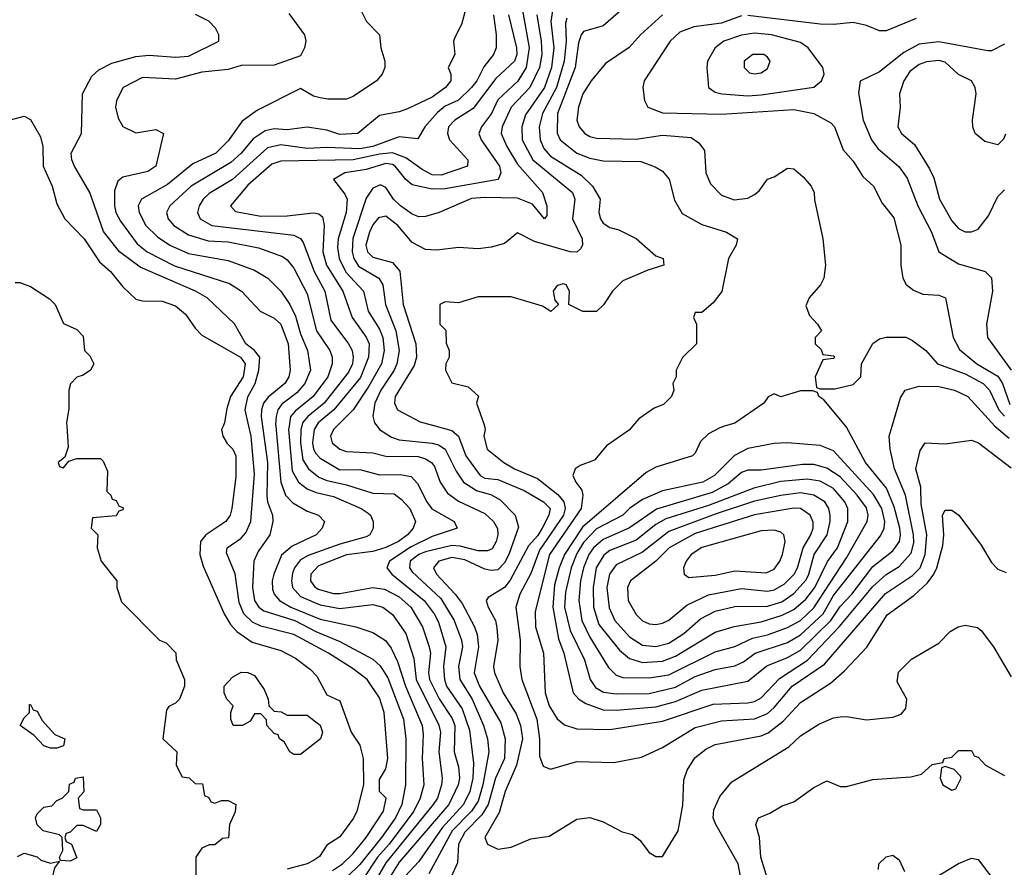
# Model space of a CAD drawing. Header units: inches. Extents: x 1793389 to 1900389, y 320802 to 470796.
# Tile 332 of 656: x 1842197 to 1845189, y 408659 to 411236. Entities that reach past the tile are written whole.
import ezdxf

# ---------------------------------------------------------------- set-up
doc = ezdxf.new("R2010")
doc.units = ezdxf.units.IN
doc.header["$MEASUREMENT"] = 0
doc.layers.add('B8440', color=7, linetype='Continuous')
doc.layers.add('B8441', color=7, linetype='Continuous')

msp = doc.modelspace()

# ---------------------------------------------------------------- linework, layer by layer
at = {"layer": 'B8440', "color": 2}
for points, elevation in [([(1842339.5, 410000), (1842343.6, 409936.4), (1842334, 409906), (1842314, 409890), (1842318, 409878), (1842330, 409874), (1842346, 409894), (1842370, 409902), (1842442, 409902), (1842450, 409894), (1842463.6, 409863.6), (1842462, 409802), (1842474, 409790), (1842478, 409778), (1842490, 409774), (1842498, 409758), (1842511.6, 409751.6), (1842510, 409746), (1842498, 409742), (1842490, 409728), (1842418, 409722), (1842414, 409690), (1842434, 409670), (1842432, 409630), (1842444.7, 409590), (1842492, 409530), (1842492, 409510), (1842506.4, 409466.4), (1842622, 409350), (1842642, 409342), (1842671.6, 409311.6), (1842672, 409290), (1842698, 409230), (1842698, 409210), (1842682, 409170), (1842670, 409158), (1842650, 409148), (1842642.8, 409137.2), (1842632, 409050), (1842674, 409010), (1842672, 408970), (1842690, 408934), (1842711.6, 408931.6), (1842730, 408914), (1842752.7, 408912.7), (1842758, 408878), (1842772, 408872), (1842778, 408858), (1842790, 408854), (1842810, 408862), (1842830, 408862), (1842854, 408850), (1842851.6, 408828.4), (1842834, 408790), (1842831.1, 408748.9), (1842812.7, 408747.3), (1842790, 408728), (1842772.7, 408727.3), (1842750, 408718), (1842732, 408690), (1842732, 408630)], 222), ([(1842814.9, 410000), (1842810.4, 409990), (1842814, 409970), (1842827.3, 409947.3), (1842844.4, 409930), (1842853.1, 409910), (1842853.5, 409846.5), (1842841.3, 409750), (1842836.4, 409730), (1842823, 409710), (1842762, 409670), (1842746.4, 409650), (1842744.4, 409610), (1842754.4, 409574.4), (1842818.4, 409430), (1842837.5, 409397.5), (1842856.5, 409376.5), (1842903.7, 409343.7), (1842990, 409318.7), (1843035.1, 409295.1), (1843080.6, 409260.6), (1843099.9, 409239.9), (1843130, 409183.8), (1843170, 409164.9), (1843203.8, 409070), (1843230.3, 409030.3), (1843240.3, 408990), (1843241.5, 408910), (1843221.1, 408830), (1843211.1, 408808.9), (1843170, 408751.8), (1843130, 408727), (1843107.4, 408692.6), (1843090, 408679.6), (1843070, 408669.7), (1843010, 408653.3)], 226), ([(1843147.7, 408650), (1843177.6, 408670), (1843210, 408701.1), (1843250.2, 408750), (1843302, 408830), (1843310.3, 408870), (1843290.7, 408890), (1843290, 408926), (1843310, 408959), (1843315.3, 408990), (1843304.9, 409130), (1843290, 409174), (1843252.4, 409230), (1843210, 409263.1), (1843134.9, 409310), (1843030, 409367.4), (1842930, 409392.6), (1842904.3, 409404.3), (1842878.3, 409430), (1842864.2, 409464.2), (1842851.3, 409551.3), (1842824.9, 409615.1), (1842826.8, 409630), (1842870, 409659.5), (1842884.2, 409675.8), (1842899.5, 409710), (1842910, 409854), (1842900.2, 409970), (1842893.2, 410000)], 230), ([(1842934.5, 410000), (1842950.2, 409890), (1842948.2, 409788.2), (1842950.3, 409770), (1842964.9, 409730), (1842966.4, 409710), (1842957.1, 409670), (1842921.1, 409618.9), (1842908.7, 409590), (1842904, 409510), (1842910.2, 409470.2), (1842923.1, 409450), (1842938.9, 409438.9), (1843032.7, 409410), (1843096.4, 409376.4), (1843170, 409345.7), (1843270, 409292.4), (1843292.1, 409272.1), (1843315.3, 409235.3), (1843362.7, 409110), (1843370.3, 409050), (1843368.9, 408910), (1843358.5, 408850), (1843338.6, 408810), (1843296.5, 408750), (1843230, 408668.3), (1843190.8, 408629.2)], 234), ([(1842974.9, 410000), (1842990.2, 409830.2), (1843004.9, 409790), (1843027, 409767), (1843070, 409741.6), (1843104.7, 409730), (1843122.8, 409710), (1843116, 409690), (1843097.3, 409670), (1843024.9, 409635.1), (1842992.4, 409607.6), (1842968.7, 409550), (1842963.7, 409530), (1842965.1, 409505.1), (1842970.4, 409490), (1842986.4, 409470), (1843020.5, 409450), (1843110, 409413.6), (1843218, 409390), (1843270, 409373), (1843308.9, 409348.9), (1843325.5, 409325.5), (1843344.5, 409284.5), (1843369.2, 409210), (1843419.6, 409090), (1843423.4, 409063.4), (1843419.6, 408990), (1843424.6, 408910), (1843414.3, 408870), (1843394.9, 408830), (1843319.7, 408730), (1843284.2, 408690), (1843238.4, 408621.6)], 238), ([(1843015.6, 410000), (1843014, 409990), (1843024.7, 409864.7), (1843043.7, 409830), (1843070.2, 409810.2), (1843098.2, 409798.2), (1843150, 409786), (1843234.8, 409750), (1843255.6, 409735.6), (1843262.8, 409730), (1843270.6, 409710.6), (1843270.6, 409690.6), (1843260.7, 409670), (1843250, 409663.6), (1843170, 409642), (1843073.4, 409606.6), (1843050, 409594), (1843031.6, 409570), (1843026.3, 409553.7), (1843022.7, 409530), (1843026.3, 409510), (1843050, 409482.3), (1843110, 409456.9), (1843170, 409446.5), (1843270, 409458), (1843300.7, 409450), (1843330, 409428), (1843370.2, 409370.2), (1843394.3, 409294.3), (1843401.2, 409230), (1843471, 409091), (1843475.8, 409070), (1843470.2, 409010), (1843480.9, 408930), (1843479, 408910), (1843466.7, 408870), (1843453.6, 408850), (1843310, 408673.5), (1843270, 408604.7)], 242), ([(1843053.8, 410000), (1843051.1, 409990), (1843050.2, 409950), (1843057.5, 409897.5), (1843074.4, 409870), (1843105.4, 409845.4), (1843130, 409834.9), (1843190, 409821.8), (1843270, 409796.9), (1843334.7, 409794.7), (1843357.6, 409777.6), (1843382.4, 409750), (1843399.5, 409710), (1843392.4, 409690), (1843375.8, 409670), (1843348, 409650), (1843310, 409631), (1843270, 409619.3), (1843190, 409608.7), (1843104.8, 409575.2), (1843081.3, 409550), (1843080.3, 409530), (1843092.5, 409512.5), (1843104.3, 409504.3), (1843150, 409491.3), (1843170, 409491.4), (1843270, 409510.3), (1843305.1, 409505.1), (1843350, 409481.7), (1843385.7, 409450), (1843420.9, 409390), (1843441.7, 409330), (1843444.9, 409310), (1843439.1, 409250), (1843442.4, 409230), (1843471.6, 409171.6), (1843511.6, 409111.6), (1843519.1, 409090), (1843517.4, 409010), (1843530, 408964.7), (1843533.4, 408930), (1843529, 408910), (1843500.8, 408850), (1843350, 408675.1), (1843309.2, 408610)], 246), ([(1843097.5, 410000), (1843091.4, 409990), (1843086.2, 409950), (1843089.2, 409930), (1843096.9, 409916.9), (1843110, 409902.6), (1843170, 409867.1), (1843230, 409868.8), (1843290, 409851.8), (1843353.1, 409853.1), (1843387, 409847), (1843405.8, 409825.8), (1843433.7, 409770), (1843449.2, 409749.2), (1843517.3, 409710), (1843526, 409690), (1843450, 409665.3), (1843386.2, 409633.8), (1843320.4, 409590), (1843312.7, 409570), (1843328.2, 409550), (1843426, 409470), (1843456.9, 409430), (1843470, 409404), (1843491.5, 409330), (1843484.7, 409270), (1843487.9, 409230), (1843493.8, 409210), (1843541.4, 409141.4), (1843563.8, 409076.2), (1843575.5, 408975.5), (1843573.7, 408930), (1843565.2, 408890), (1843546, 408850), (1843480.9, 408779.1), (1843410, 408676.9), (1843368, 408632)], 250), ([(1843160.4, 410000), (1843150.4, 409990), (1843141.3, 409970), (1843146.4, 409950), (1843170, 409930.4), (1843190, 409923.1), (1843270, 409919.5), (1843310, 409908.9), (1843407.7, 409907.7), (1843430, 409901.1), (1843448, 409890), (1843457.4, 409877.4), (1843474.4, 409830), (1843496.9, 409796.9), (1843530, 409772.2), (1843610, 409734.4), (1843636.4, 409710), (1843648.7, 409688.7), (1843650.3, 409670), (1843645.3, 409650), (1843632.3, 409627.7), (1843618.7, 409621.3), (1843590, 409621), (1843535.6, 409635.6), (1843510, 409637.7), (1843430, 409618), (1843410, 409609.8), (1843383.1, 409590), (1843381.1, 409570), (1843390, 409557.1), (1843476.6, 409476.6), (1843517.3, 409410), (1843539.6, 409350), (1843542.3, 409330), (1843530.2, 409270), (1843534.9, 409230), (1843571.4, 409170), (1843606.5, 409090), (1843618.3, 409050), (1843622.3, 409010), (1843604.6, 408910), (1843590, 408860.5), (1843570.2, 408830), (1843511.1, 408770), (1843440.7, 408639.3)], 254), ([(1843283, 410000), (1843290.6, 409990), (1843326.8, 409966.8), (1843350, 409958.9), (1843450, 409949), (1843470, 409943.1), (1843490, 409930.4), (1843523.1, 409863.1), (1843545.3, 409830), (1843585.1, 409805.1), (1843631.1, 409791.1), (1843656.5, 409776.5), (1843703, 409730), (1843713, 409693), (1843683.6, 409610), (1843670, 409585.1), (1843650, 409563.5), (1843630, 409561.1), (1843610, 409565.7), (1843550, 409593.6), (1843510, 409600.9), (1843470.7, 409590), (1843454.4, 409570), (1843463.7, 409550), (1843520.3, 409490), (1843541.3, 409461.3), (1843578.7, 409390), (1843586.9, 409366.9), (1843591.6, 409330), (1843578.3, 409250), (1843594.6, 409210), (1843658.6, 409098.6), (1843671.7, 409050), (1843670.2, 408990), (1843643.2, 408930), (1843620.6, 408850), (1843601.2, 408818.8), (1843550, 408766), (1843530.2, 408730), (1843527.1, 408672.9), (1843508.2, 408630)], 258), ([(1843462.7, 410000), (1843510, 409987), (1843530.2, 409970.2), (1843553.1, 409910), (1843596.3, 409850), (1843610, 409842.6), (1843650, 409838.3), (1843730, 409804.9), (1843788.4, 409770), (1843808.5, 409750), (1843804.9, 409730), (1843784.5, 409690), (1843771.7, 409668.3), (1843743.1, 409636.9), (1843687.7, 409532.3), (1843670, 409509.6), (1843620.5, 409479.5), (1843614.8, 409470), (1843620.5, 409450), (1843642.4, 409410), (1843647.3, 409387.3), (1843650.3, 409350), (1843637, 409270), (1843639.5, 409250), (1843665.7, 409190), (1843705.7, 409125.7), (1843718.9, 409090), (1843725.2, 409050), (1843707.1, 408970), (1843671.8, 408890), (1843654.3, 408825.7), (1843610.8, 408750), (1843618, 408730), (1843650, 408714.8), (1843690, 408721), (1843750, 408746), (1843806, 408754), (1843890, 408806), (1843930, 408811), (1843970, 408798), (1844027.5, 408767.5), (1844059.1, 408759.1), (1844082, 408742), (1844110, 408704.7), (1844130, 408692), (1844150, 408692), (1844198, 408770), (1844211.9, 408848.1), (1844214.9, 408925.1), (1844225.3, 408954.7), (1844248.3, 408991.7), (1844282, 409018), (1844310, 409032.4), (1844450, 409059.5), (1844471.8, 409068.2), (1844516.8, 409103.2), (1844570, 409160.4), (1844661, 409219), (1844703.1, 409256.9), (1844771.1, 409328.9), (1844833.6, 409426.4), (1844914.2, 409485.8), (1844955.9, 409524.1), (1844974.7, 409550), (1844984.4, 409570), (1845002.4, 409637.6), (1845005.6, 409670), (1845001.2, 409730), (1845010, 409744.7), (1845030, 409744.7), (1845051.3, 409730), (1845118.8, 409638.8), (1845150, 409586), (1845170, 409566), (1845195.3, 409555.3)], 262), ([(1843609, 410000), (1843611, 409990), (1843607.3, 409970), (1843617.3, 409930), (1843667.7, 409890), (1843700.7, 409870), (1843770, 409841.3), (1843832.6, 409792.6), (1843850.2, 409770), (1843854.2, 409750), (1843849.2, 409730), (1843776.3, 409623.7), (1843750, 409552.3), (1843716.9, 409490), (1843704.2, 409450), (1843718, 409350), (1843717.1, 409270), (1843722.4, 409230), (1843768.9, 409110), (1843776.5, 409050), (1843776.8, 408996.8), (1843787.3, 408967.3), (1843810, 408958), (1843890, 408980.7), (1844002, 408978), (1844086.3, 408993.7), (1844150, 409024), (1844250, 409084.2), (1844330, 409104.2), (1844430, 409110.2), (1844470, 409127.2), (1844490, 409144.9), (1844544.7, 409210), (1844642.7, 409277.3), (1844828.3, 409491.7), (1844910, 409546), (1844933.7, 409570), (1844948.8, 409610), (1844953.8, 409670), (1844936.9, 409763.1), (1844935.1, 409815.1), (1844920.7, 409870), (1844933.6, 409926.4), (1844948.7, 409950), (1845010, 409946), (1845090, 409958), (1845110.8, 409950), (1845210, 409874)], 266), ([(1844059.3, 410000), (1844050, 409989), (1843979.8, 409940.2), (1843943.5, 409896.5), (1843899.8, 409880.2), (1843884.7, 409870), (1843878, 409850), (1843886.8, 409830), (1843905.5, 409805.5), (1843908.2, 409790), (1843903.1, 409750), (1843807.2, 409610), (1843763.6, 409436.4), (1843764.9, 409390), (1843788.7, 409310), (1843793.4, 409190), (1843806, 409150), (1843830, 409110.6), (1843852.2, 409092.2), (1843890, 409080.5), (1843990, 409078.7), (1844150, 409103.1), (1844304.8, 409155.2), (1844410, 409158.9), (1844430, 409163.1), (1844450, 409174), (1844506.5, 409233.5), (1844591.2, 409288.8), (1844688.6, 409391.4), (1844790, 409513.1), (1844830, 409548.9), (1844870, 409573.4), (1844906.1, 409613.9), (1844914.3, 409645.7), (1844913.6, 409670), (1844888.5, 409790), (1844855.8, 409870), (1844842, 409930), (1844839.5, 409970), (1844848.3, 410000)], 270), ([(1844339, 410000), (1844324.5, 409995.5), (1844290, 409977.2), (1844266.2, 409953.8), (1844250, 409918), (1844242, 409910), (1844130, 409876), (1844100.7, 409859.3), (1843906.8, 409693.2), (1843852.9, 409610), (1843836.2, 409570), (1843821.9, 409518.1), (1843817.5, 409450), (1843834.1, 409354.1), (1843850.3, 409310), (1843879.1, 409190), (1843896.3, 409170), (1843916.9, 409156.9), (1843970, 409138.3), (1844010, 409136.5), (1844130, 409147.1), (1844190, 409163.6), (1844270, 409197.7), (1844410, 409224.9), (1844468, 409272), (1844530, 409297.3), (1844570, 409319.1), (1844661.8, 409410), (1844690, 409451.8), (1844725.7, 409490), (1844790, 409573.4), (1844850, 409621.3), (1844870.7, 409649.3), (1844874.2, 409670), (1844871.7, 409690), (1844854.9, 409754.9), (1844831.5, 409811.5), (1844767.8, 409890), (1844710, 409997.2), (1844707.7, 410000)], 274), ([(1845160.4, 410000), (1845203.8, 409963.8)], 270), ([(1844387.2, 408632.8), (1844380.5, 408670), (1844312.3, 408790), (1844304.5, 408810), (1844306.2, 408833.8), (1844325.1, 408874.9), (1844361.3, 408918.7), (1844534.3, 409025.7), (1844570, 409059.1), (1844625.8, 409094.2), (1844670, 409113.4), (1844690, 409116.3), (1844710, 409117.3), (1844770, 409107.3), (1844850, 409116), (1844875.5, 409124.5), (1844890, 409142), (1844892.7, 409170), (1844863.2, 409223.2), (1844867.2, 409252.8), (1844907.7, 409292.3), (1844990, 409340.5), (1845024.4, 409375.6), (1845049.5, 409390.5), (1845070, 409395.5), (1845108, 409388), (1845118.8, 409378.8), (1845156, 409330), (1845210, 409238)], 258), ([(1844470, 408624), (1844449.6, 408690), (1844445.2, 408750), (1844434, 408790), (1844442, 408810), (1844476.5, 408823.5), (1844513.6, 408846.4), (1844550, 408858), (1844610, 408902), (1844650, 408922), (1844690, 408904.7), (1844710, 408904.7), (1844790, 408926), (1844905.2, 408934.8), (1844937.2, 408942.8), (1844970, 408972), (1845002, 408978), (1845006, 408990), (1845030, 408994), (1845050, 409014), (1845090, 409014), (1845098, 408998), (1845110, 408994), (1845132, 408970), (1845190, 408938)], 254), ([(1842190, 408692), (1842210, 408702), (1842250, 408691.3), (1842261, 408681), (1842290, 408672), (1842318, 408678), (1842302, 408658), (1842290, 408606), (1842270, 408604), (1842230, 408624), (1842210, 408619), (1842182.5, 408577.5)], 218), ([(1844807.3, 408652.7), (1844808, 408670), (1844830, 408691.3), (1844850, 408696), (1844870, 408682), (1844886.4, 408646.4)], 250), ([(1844974.9, 408625.1), (1845050, 408670.6), (1845090, 408686.8), (1845110, 408682.8), (1845170, 408604)], 250)]:
    msp.add_lwpolyline(points, dxfattribs=dict(at, elevation=elevation))
for points, elevation in [([(1844530, 409949.6), (1844490, 409947.3), (1844410, 409931.8), (1844369, 409911), (1844308, 409850), (1844273.4, 409830), (1844150, 409803.5), (1844090, 409777.7), (1844050.4, 409750), (1844030, 409729.8), (1843950, 409688.6), (1843910, 409647.1), (1843890, 409613.3), (1843872.9, 409570), (1843855.6, 409495.6), (1843852.3, 409450), (1843870, 409379.1), (1843912.9, 409290), (1843930.3, 409230), (1843946.3, 409206.3), (1843971.4, 409191.4), (1844010, 409186.5), (1844110, 409187.9), (1844190, 409207.1), (1844250, 409239.1), (1844310, 409260.9), (1844370, 409271.8), (1844396.6, 409283.4), (1844432.3, 409310), (1844530, 409342.4), (1844570, 409365.5), (1844638.4, 409430), (1844670, 409485.7), (1844812.9, 409667.1), (1844824, 409690), (1844826.2, 409710), (1844816.8, 409750), (1844792.2, 409792.2), (1844670, 409925.6), (1844630, 409941.6)], 278), ([(1844576.3, 409883.7), (1844450, 409866.9), (1844410, 409866.3), (1844390, 409859.7), (1844350, 409824.8), (1844301, 409799), (1844131.7, 409748.3), (1844050, 409691), (1843970, 409655.6), (1843940.8, 409630), (1843926.2, 409610), (1843910.2, 409570), (1843901.2, 409530), (1843895.8, 409470), (1843905.5, 409410), (1843930, 409359.3), (1843986.7, 409266.7), (1844010, 409243.1), (1844030, 409236), (1844110, 409234.9), (1844170, 409244.4), (1844310, 409314.3), (1844370, 409330.3), (1844424, 409356), (1844470, 409365.8), (1844530, 409388), (1844570, 409409.2), (1844610, 409447.6), (1844710, 409599.5), (1844772.6, 409710), (1844775.4, 409730), (1844770, 409751.6), (1844741.7, 409790), (1844690, 409845.7), (1844650, 409872.4), (1844610, 409883.5)], 282), ([(1844590, 409839.3), (1844510, 409831.8), (1844428.3, 409811.7), (1844290, 409759.4), (1844161, 409719), (1844130, 409701.5), (1844070, 409653.5), (1843990, 409622.7), (1843971.7, 409608.3), (1843948.3, 409570), (1843939.2, 409510), (1843940.2, 409450), (1843957.2, 409397.2), (1844019.7, 409319.7), (1844050, 409293.7), (1844090, 409281.5), (1844150, 409285.5), (1844190, 409300.8), (1844310, 409373.7), (1844368.5, 409391.5), (1844450, 409405.8), (1844513.8, 409426.2), (1844550, 409443.2), (1844585.9, 409474.1), (1844613.5, 409510), (1844651.4, 409588.6), (1844682.3, 409630), (1844714, 409710), (1844714, 409750), (1844704.4, 409770), (1844670.5, 409810.5), (1844630, 409833.1)], 286), ([(1844570, 409797.2), (1844510, 409789.8), (1844430, 409772.7), (1844310, 409733.2), (1844170, 409679.8), (1844090, 409617.3), (1844010, 409578.7), (1843989.3, 409550.7), (1843980.8, 409510), (1843988.1, 409448.1), (1844005.7, 409410), (1844050, 409359.5), (1844090, 409334.9), (1844130, 409330.3), (1844170, 409340.9), (1844215.6, 409370), (1844265.5, 409414.5), (1844310, 409438), (1844370, 409451.7), (1844470, 409453.4), (1844513.3, 409466.7), (1844550, 409491.6), (1844587, 409533), (1844595.5, 409550), (1844611.1, 409610), (1844651, 409670), (1844660.4, 409710), (1844659.7, 409730), (1844655.8, 409750), (1844644.2, 409770), (1844610.7, 409790.7)], 290), ([(1844550, 409750.9), (1844430, 409730.9), (1844250, 409673.5), (1844170.4, 409630), (1844130, 409589.6), (1844053.4, 409530), (1844043.8, 409510), (1844046.4, 409470), (1844070, 409428), (1844090, 409408.2), (1844110, 409399.3), (1844130, 409397.1), (1844150, 409401.6), (1844170, 409410.4), (1844224, 409456), (1844290, 409487.6), (1844390, 409506.5), (1844470, 409498.5), (1844490, 409502.7), (1844520, 409520), (1844551, 409550), (1844560.9, 409570), (1844577.6, 409630), (1844601.7, 409670), (1844608.3, 409690), (1844608.2, 409708.2), (1844599.6, 409730), (1844570, 409749.6)], 294), ([(1844490, 409684.2), (1844450, 409682), (1844270, 409631.1), (1844238, 409610), (1844222, 409590), (1844214, 409570), (1844216, 409550), (1844230, 409540.7), (1844310, 409547), (1844370, 409560.3), (1844465.8, 409554.2), (1844490, 409566), (1844507.3, 409590), (1844515.1, 409610), (1844523.6, 409650), (1844519.3, 409670), (1844510, 409678)], 298), ([(1843010, 409122), (1843070, 409122), (1843110, 409091), (1843117.3, 409070), (1843111, 409050), (1843050, 409002), (1843030, 409002), (1843018, 409010), (1843000.4, 409040.4), (1842986, 409050), (1842982, 409062), (1842970, 409066), (1842948, 409090), (1842947.3, 409107.3), (1842930, 409126), (1842910, 409126), (1842896.9, 409103.1), (1842874, 409090), (1842846, 409090), (1842838, 409110), (1842838, 409130), (1842846, 409150), (1842826, 409170), (1842818, 409190), (1842818, 409210), (1842843.1, 409236.9), (1842870, 409252), (1842890, 409251.3), (1842910, 409242), (1842939.6, 409199.6), (1842952, 409170), (1842954, 409150), (1842970, 409134), (1842991.6, 409131.6)], 222), ([(1842290, 409022), (1842270, 409029), (1842240.2, 409060.2), (1842198, 409090), (1842210, 409114), (1842226, 409130), (1842226, 409154), (1842230, 409154), (1842238, 409138), (1842250, 409134), (1842265.4, 409105.4), (1842303.5, 409063.5), (1842334, 409050), (1842330, 409028.7), (1842310, 409022)], 218), ([(1845010, 408966), (1844998, 408962), (1844994, 408930), (1845002, 408910), (1845030, 408894), (1845042, 408898), (1845058, 408930), (1845056.4, 408936.4), (1845036.4, 408956.4)], 254), ([(1842390, 408834), (1842430, 408834), (1842442, 408810), (1842442, 408790), (1842430, 408768.7), (1842390, 408786), (1842370, 408786), (1842350, 408766), (1842338, 408762), (1842334, 408750), (1842338, 408738), (1842354, 408730), (1842370, 408688), (1842350, 408678), (1842320.4, 408680.4), (1842318, 408690), (1842328, 408710), (1842326, 408750), (1842318, 408758), (1842268, 408770), (1842250, 408788), (1842245.2, 408810), (1842250, 408822), (1842270, 408842), (1842294, 408846), (1842310, 408862), (1842326, 408870), (1842346, 408890), (1842348.4, 408911.6), (1842362, 408918), (1842366, 408930), (1842390, 408934), (1842391.6, 408888.4), (1842374, 408870), (1842378, 408838)], 218)]:
    msp.add_lwpolyline(points, close=True, dxfattribs=dict(at, elevation=elevation))
at = {"layer": 'B8441', "color": 2}
for points, elevation in [([(1842893.2, 410000), (1842881.5, 410050), (1842890.2, 410089.8), (1842912, 410130), (1842923.6, 410170), (1842926.7, 410210), (1842910.5, 410230), (1842884.4, 410250), (1842850, 410310.8), (1842766.8, 410390), (1842730.8, 410410), (1842563, 410483), (1842500.4, 410530), (1842451.5, 410591.5), (1842410.3, 410710.3), (1842363, 410790), (1842355.5, 410810), (1842353.4, 410830), (1842384.9, 410890), (1842387.3, 411010), (1842415.9, 411064.1), (1842436.7, 411083.3), (1842476.7, 411103.3), (1842550, 411123.6), (1842590, 411127.6), (1842670, 411122), (1842710, 411125.1), (1842802, 411170), (1842802, 411190), (1842792, 411210), (1842771.1, 411231.1), (1842731.1, 411251.1)], 230), ([(1843014.3, 411254.3), (1843062.8, 411190), (1843066.8, 411170), (1843062.8, 411150), (1843050, 411126), (1842970, 411097.4), (1842870, 411096.3), (1842830, 411084.7), (1842750, 411076.4), (1842670, 411055.1), (1842570, 411059.5), (1842511, 411030), (1842490.6, 410990), (1842488.2, 410970), (1842495.9, 410935.9), (1842510, 410911.3), (1842550, 410891.3), (1842610, 410902), (1842634, 410890), (1842610.6, 410790), (1842585.8, 410774.2), (1842510, 410757.2), (1842494.9, 410745.1), (1842484.4, 410715.6), (1842484.6, 410670), (1842489.2, 410649.2), (1842503.4, 410623.4), (1842554.2, 410554.2), (1842583.8, 410530), (1842667.6, 410487.6), (1842833.9, 410433.9), (1842870.6, 410410), (1842927.7, 410350), (1842970, 410328), (1842990.3, 410310), (1843012.9, 410250), (1843018.9, 410170), (1843014.6, 410150), (1843002.6, 410130), (1842951.9, 410088.1), (1842937.4, 410070), (1842931.5, 410050), (1842930.2, 410030), (1842934.5, 410000)], 234), ([(1843230.3, 411270.3), (1843250.4, 411230.4), (1843290.7, 411190), (1843294, 411150), (1843306.8, 411110), (1843306.8, 411090), (1843298.8, 411070), (1843280.7, 411050), (1843210, 411002), (1843190, 410994.5), (1843133.6, 410993.6), (1843110, 410998), (1843090, 411002.9), (1843050, 411026.6), (1842919, 410961), (1842873.1, 410926.9), (1842830, 410867), (1842792.7, 410830), (1842722.5, 410797.5), (1842645.6, 410734.4), (1842567.3, 410690), (1842557.1, 410670), (1842559.5, 410650), (1842580.4, 410610), (1842616, 410576), (1842653, 410550), (1842710, 410524.9), (1842830, 410504.2), (1842910, 410474.4), (1842950.6, 410450), (1842990.3, 410410.3), (1843017.6, 410370), (1843034.8, 410334.8), (1843050, 410280.7), (1843071.8, 410230), (1843080.3, 410170), (1843063.1, 410130), (1843038.5, 410101.5), (1842993.4, 410066.6), (1842981.5, 410050), (1842975.8, 410030), (1842974.4, 410005.6), (1842974.9, 410000)], 238), ([(1843552.2, 411270), (1843539.5, 411220.5), (1843518.9, 411181.1), (1843515.3, 411170), (1843518.8, 411130), (1843499.1, 411090), (1843506.8, 411070), (1843506.8, 411050), (1843490.8, 411030), (1843450, 411000.5), (1843375.1, 410964.9), (1843350, 410955.6), (1843290, 410944.5), (1843224.7, 410890), (1843170, 410886.4), (1843130, 410899.6), (1843070, 410909.3), (1843010, 410901.1), (1842970, 410903.9), (1842942.6, 410897.4), (1842906.6, 410873.4), (1842870.2, 410829.8), (1842838, 410802), (1842717.6, 410730), (1842653.4, 410670), (1842643, 410650), (1842648, 410630), (1842664.9, 410610), (1842710, 410581.7), (1842770, 410563.2), (1842830, 410560.2), (1842922.2, 410542.2), (1842995.4, 410515.4), (1843010, 410505.5), (1843030, 410480.7), (1843070, 410402.8), (1843098.9, 410290), (1843139.5, 410230), (1843146.7, 410210), (1843146.7, 410190), (1843132.9, 410150), (1843088.9, 410090), (1843033.9, 410046.1), (1843020.2, 410030), (1843015.6, 410000)], 242), ([(1843636.9, 411250), (1843645.3, 411190), (1843644.9, 411150), (1843636.4, 411130), (1843607.4, 411092.6), (1843586, 411050), (1843570.3, 411030), (1843530, 410991.1), (1843490, 410972.3), (1843466.9, 410953.1), (1843428.4, 410910), (1843406.8, 410873.2), (1843350, 410879.6), (1843270, 410849.8), (1843230, 410842.6), (1843130, 410846.8), (1843070, 410843.8), (1842990, 410855.6), (1842950, 410845.7), (1842843.1, 410750), (1842772.3, 410707.7), (1842754.4, 410690), (1842742.4, 410670), (1842737.1, 410650), (1842745.5, 410630), (1842781, 410610), (1843030, 410580.3), (1843050, 410570.4), (1843058.2, 410558.2), (1843091.5, 410470), (1843124.6, 410410), (1843142.6, 410322.6), (1843196.4, 410250), (1843207, 410230), (1843210.2, 410210), (1843207.7, 410190), (1843196, 410164), (1843122.4, 410070), (1843072.9, 410030), (1843056.5, 410010), (1843053.8, 410000)], 246), ([(1843682.8, 411250), (1843706.5, 411150), (1843707.6, 411130), (1843700.3, 411110), (1843643.4, 411056.6), (1843574.8, 410965.2), (1843519.3, 410930), (1843500.4, 410910), (1843497.1, 410890), (1843503, 410870), (1843558.8, 410810), (1843558, 410790), (1843477.4, 410762.6), (1843450, 410763.9), (1843419.8, 410779.8), (1843370, 410816), (1843330, 410830.8), (1843290, 410827), (1843210, 410809.8), (1842990, 410805.4), (1842963.2, 410796.8), (1842890, 410733), (1842837.3, 410670), (1842853, 410653), (1842930, 410638.5), (1843010, 410639), (1843088.3, 410648.3), (1843105.5, 410645.5), (1843116.7, 410636.7), (1843122.4, 410610), (1843118.5, 410530), (1843129.1, 410490), (1843178.9, 410410), (1843206.7, 410330), (1843250, 410270.4), (1843258.5, 410250), (1843256.9, 410210), (1843232, 410148), (1843151.5, 410050), (1843103.6, 410010), (1843097.5, 410000)], 250), ([(1843723.6, 411270), (1843745, 411150), (1843736.5, 411090), (1843710.9, 411049.1), (1843650, 410991.6), (1843630.3, 410950), (1843600.4, 410910), (1843592.4, 410890), (1843599.3, 410870), (1843655.3, 410790), (1843659.3, 410770), (1843651, 410750), (1843490, 410721.8), (1843450, 410720.9), (1843390, 410733.3), (1843370, 410749.5), (1843338.3, 410790), (1843330, 410795.8), (1843310, 410798.5), (1843250, 410780.3), (1843184.7, 410770), (1843150.8, 410750), (1843185.1, 410705.1), (1843191.7, 410690), (1843189.1, 410650), (1843164.7, 410570), (1843162.8, 410542.8), (1843168, 410510), (1843188.1, 410468.1), (1843242, 410410), (1843256, 410350), (1843290, 410295.5), (1843300.2, 410270), (1843304.7, 410230), (1843296.5, 410190), (1843257.9, 410122.1), (1843210.2, 410049.8), (1843160.4, 410000)], 254), ([(1843768.2, 411250), (1843781.6, 411170), (1843783.2, 411130), (1843776.9, 411090), (1843746.7, 411030), (1843690.2, 410969.8), (1843662.6, 410910), (1843660.3, 410890), (1843677.4, 410850), (1843710, 410796.4), (1843786, 410710), (1843799.3, 410670), (1843799.1, 410640.9), (1843792, 410630), (1843755.1, 410675.1), (1843710, 410693.3), (1843610, 410695.6), (1843570, 410692.3), (1843471.3, 410650), (1843430, 410637), (1843410, 410636.2), (1843390, 410644.2), (1843353.6, 410670), (1843333.3, 410690), (1843310, 410725.2), (1843293.6, 410733.6), (1843270, 410723.7), (1843250, 410693.2), (1843209.3, 410570.7), (1843207.1, 410530), (1843212.4, 410510), (1843226.6, 410486.6), (1843288, 410450), (1843300.3, 410430), (1843308.9, 410370), (1843340.2, 410290), (1843350.2, 410230), (1843343.2, 410190), (1843334.9, 410170), (1843294, 410110), (1843275.6, 410070), (1843270.4, 410030.4), (1843275.5, 410010), (1843283, 410000)], 258), ([(1843816.9, 411270), (1843811.3, 411230), (1843820.2, 411150), (1843813.5, 411090), (1843792.2, 411030), (1843733.6, 410946.4), (1843723.1, 410910), (1843724, 410870), (1843756.5, 410810), (1843877.1, 410710), (1843884.4, 410690), (1843877.1, 410630), (1843906, 410570), (1843907.7, 410550), (1843901.1, 410538.9), (1843890, 410529.3), (1843870, 410529.6), (1843761.2, 410561.2), (1843710, 410588), (1843670, 410555.3), (1843630, 410544), (1843590, 410539.3), (1843530, 410543.7), (1843464.5, 410535.5), (1843430, 410537), (1843390, 410558), (1843345.6, 410610), (1843310, 410638.7), (1843286.8, 410633.2), (1843270, 410612.3), (1843259.6, 410590), (1843249.1, 410550), (1843254, 410530), (1843270, 410514), (1843330, 410498), (1843351.7, 410471.7), (1843361.7, 410370), (1843400.3, 410250), (1843402.6, 410210), (1843395.8, 410184.2), (1843337.6, 410090), (1843335.5, 410070), (1843344.9, 410050), (1843413.5, 410013.5), (1843462.7, 410000)], 262), ([(1844030.7, 411270), (1843970, 411217), (1843910, 411199.5), (1843903.1, 411190), (1843894.9, 411165.1), (1843885.2, 411090), (1843831.6, 410950), (1843830.3, 410890.3), (1843839.3, 410870), (1843890, 410830.3), (1843930, 410814.6), (1843970, 410807), (1844084.7, 410804.7), (1844128.3, 410788.3), (1844150, 410774.8), (1844170.4, 410750.4), (1844186.6, 410686.6), (1844210, 410646.8), (1844270, 410613.4), (1844344.7, 410590), (1844378, 410570), (1844374.8, 410550), (1844350.6, 410510), (1844330.7, 410409.3), (1844304.5, 410375.5), (1844270, 410346), (1844250, 410346), (1844244.7, 410330), (1844254, 410310), (1844254, 410250), (1844211.6, 410208.4), (1844192, 410170), (1844192, 410150), (1844182, 410130), (1844184.7, 410110), (1844178, 410090), (1844153.7, 410066.3), (1844125.2, 410054.8), (1844078, 410022), (1844059.3, 410000)], 270), ([(1844150.8, 411250), (1844084, 411190), (1844048.6, 411151.4), (1843977.5, 411102.5), (1843934, 411050), (1843908.4, 411010), (1843894.9, 410970), (1843890.4, 410930), (1843897.1, 410910), (1843914, 410890), (1843930, 410880.4), (1843950, 410875.8), (1844070, 410872.4), (1844150, 410884.9), (1844237.6, 410877.6), (1844261.1, 410861.1), (1844278, 410838), (1844281.6, 410770), (1844296.7, 410736.7), (1844330, 410702), (1844368.5, 410688.5), (1844410, 410693.4), (1844430, 410704), (1844444.1, 410715.9), (1844470, 410751.3), (1844490, 410758), (1844530, 410784.7), (1844550, 410782), (1844578, 410758), (1844602, 410730), (1844611.3, 410710), (1844612, 410688), (1844638, 410570), (1844646, 410490), (1844641, 410450), (1844631, 410430), (1844596, 410390), (1844586, 410366), (1844596.9, 410336.9), (1844622, 410310), (1844634, 410290), (1844614, 410270), (1844614, 410250), (1844632.7, 410232.7), (1844638, 410218), (1844670, 410214), (1844674, 410210), (1844670, 410206), (1844638, 410202), (1844614, 410150), (1844618, 410118), (1844630, 410114), (1844674, 410114), (1844730, 410126.8), (1844753.2, 410150), (1844755.3, 410190), (1844790, 410251.3), (1844810, 410266), (1844830, 410270.8), (1844890, 410270.8), (1844910, 410261), (1844950.8, 410230), (1844986, 410190), (1845070, 410159.1), (1845124.9, 410130), (1845144.6, 410110), (1845172.4, 410050), (1845190.1, 410030.1)], 274), ([(1844390, 411246.9), (1844330, 411224.8), (1844245.9, 411214.1), (1844202.7, 411197.3), (1844173.4, 411170), (1844094.8, 411050), (1844090.8, 411030), (1844096, 410990), (1844106, 410970), (1844150, 410952.4), (1844330, 410948.8), (1844550, 410962.4), (1844610.4, 410950.4), (1844662, 410922), (1844673, 410910), (1844699.9, 410839.9), (1844730, 410806), (1844758.8, 410758.8), (1844791.3, 410730), (1844818, 410678), (1844853.8, 410633.8), (1844874.8, 410550), (1844874.8, 410490), (1844881, 410450), (1844890.7, 410430.7), (1844913.7, 410413.7), (1844941.4, 410401.4), (1844990, 410398.8), (1845010.4, 410390.4), (1845034, 410270), (1845053.5, 410233.5), (1845105.5, 410190), (1845170, 410152), (1845184, 410130), (1845206.3, 410066.3)], 278), ([(1844920.9, 411239.1), (1844830, 411202), (1844810, 411202), (1844770, 411218), (1844730, 411226.6), (1844670, 411220.7), (1844630, 411222.4), (1844410, 411248.4)], 278), ([(1843859.9, 411240.1), (1843855.2, 411224.8), (1843857.1, 411170), (1843852, 411110), (1843827.8, 411030), (1843785.8, 410950), (1843775.2, 410910), (1843778.3, 410870), (1843790, 410843.8), (1843810, 410821.1), (1843903, 410763), (1843938, 410730), (1843960.7, 410690), (1843957.1, 410650), (1843961.6, 410630), (1843970, 410617.3), (1843990, 410604), (1844017.3, 410597.3), (1844070, 410571), (1844130, 410518), (1844152, 410510), (1844154, 410490), (1844105.4, 410474.6), (1844030, 410442), (1843998, 410410), (1843970.9, 410369.1), (1843950, 410349), (1843908.4, 410348.4), (1843866, 410370), (1843868, 410410), (1843858, 410430), (1843850, 410433.2), (1843830, 410428), (1843818, 410410), (1843823.6, 410383.6), (1843834, 410370), (1843811, 410349), (1843785.2, 410365.2), (1843690, 410393.2), (1843590, 410393.2), (1843530, 410375.3), (1843490, 410378), (1843474, 410370), (1843474, 410310), (1843491.6, 410291.6), (1843492.7, 410252.7), (1843502, 410230), (1843502, 410210), (1843492, 410190), (1843491.3, 410170), (1843510, 410132), (1843559.6, 410119.6), (1843591.6, 410091.6), (1843584.7, 410070), (1843607.5, 410007.5), (1843609, 410000)], 266), ([(1845190, 411161.2), (1845150, 411141.2), (1845138.8, 411141.2), (1844990, 411168.3), (1844930, 411161.3), (1844883.7, 411136.3), (1844810, 411077.2), (1844751.6, 411048.4), (1844746.4, 411013.6), (1844760.5, 410930), (1844786, 410870), (1844804.5, 410844.5), (1844869, 410789), (1844894.1, 410754.1), (1844926.4, 410670), (1844968.4, 410590), (1844990.3, 410530.3), (1845050, 410493.4), (1845130.7, 410470.7), (1845150.8, 410450.8), (1845153.4, 410410), (1845134.9, 410310), (1845138.4, 410270), (1845210.2, 410170.2)], 282), ([(1845192.8, 410887.2), (1845187.3, 410872.7), (1845170, 410855.3), (1845130, 410865.2), (1845101.2, 410890), (1845093.2, 410910), (1845092.7, 410930), (1845103.6, 411010), (1845100.5, 411030), (1845089.7, 411049.7), (1845050, 411069.5), (1845010, 411106.3), (1844990, 411111.1), (1844952.8, 411107.2), (1844930, 411099.7), (1844902.2, 411077.8), (1844883.7, 411050), (1844870.4, 411010), (1844872.7, 410970), (1844865.5, 410910), (1844877.3, 410890), (1844916.1, 410856.1), (1844962, 410782), (1844974.9, 410754.9), (1844992.2, 410690), (1845030, 410624), (1845050, 410600.7), (1845070, 410590.6), (1845090, 410590.6), (1845110, 410599.1), (1845141, 410639), (1845170, 410698), (1845190, 410718)], 286), ([(1842168.4, 410931.6), (1842210, 410942), (1842230, 410932), (1842259.5, 410879.5), (1842266.7, 410850), (1842268.2, 410790), (1842294.9, 410730), (1842310, 410676), (1842334, 410630), (1842392.4, 410570), (1842439.2, 410499.2), (1842473, 410470), (1842510, 410424), (1842550, 410386), (1842570, 410381), (1842630, 410380.3), (1842670, 410365.7), (1842701, 410341), (1842730, 410298), (1842750, 410277.1), (1842868, 410210), (1842882.4, 410190), (1842876.2, 410150), (1842837.4, 410090), (1842826.1, 410053.9), (1842819.5, 410010), (1842814.9, 410000)], 226), ([(1842183.1, 410436.9), (1842196.9, 410436.9), (1842230, 410424.7), (1842287.1, 410387.1), (1842304.7, 410370), (1842330, 410312), (1842370, 410294), (1842390, 410274), (1842394, 410230), (1842410, 410214), (1842422, 410190), (1842412, 410170), (1842390, 410155.3), (1842370, 410148.7), (1842350.8, 410129.2), (1842346, 410110), (1842346.4, 410053.6), (1842338.8, 410010), (1842339.5, 410000)], 222), ([(1844707.7, 410000), (1844640.4, 410080.4), (1844626, 410090), (1844622, 410102), (1844607.3, 410107.3), (1844570, 410108), (1844510, 410089), (1844490, 410098), (1844471.1, 410088.9), (1844458, 410070), (1844370, 410009.5), (1844339, 410000)], 274), ([(1844848.3, 410000), (1844873.6, 410086.4), (1844888, 410110), (1844930, 410122), (1844990, 410120.5), (1845038, 410110), (1845078.8, 410090), (1845160.2, 410000.2), (1845160.4, 410000)], 270)]:
    msp.add_lwpolyline(points, dxfattribs=dict(at, elevation=elevation))
for points, elevation in [([(1844430, 411194.8), (1844390, 411188.4), (1844337.3, 411170), (1844310.6, 411150), (1844287.3, 411110), (1844284.9, 411090), (1844290.7, 411030), (1844310, 411015.5), (1844330.4, 411010.4), (1844410, 411004.4), (1844450, 411007.7), (1844610, 411030.8), (1844634, 411050), (1844642, 411070), (1844638, 411090), (1844592.7, 411150), (1844570, 411166.6), (1844482, 411190)], 282), ([(1844458, 411130), (1844424.7, 411130), (1844398.8, 411110), (1844398.8, 411090), (1844414.4, 411074.4), (1844430, 411070.8), (1844450, 411074), (1844470, 411086.8), (1844477.2, 411110), (1844470, 411122)], 286)]:
    msp.add_lwpolyline(points, close=True, dxfattribs=dict(at, elevation=elevation))

doc.saveas('drawing.dxf')
